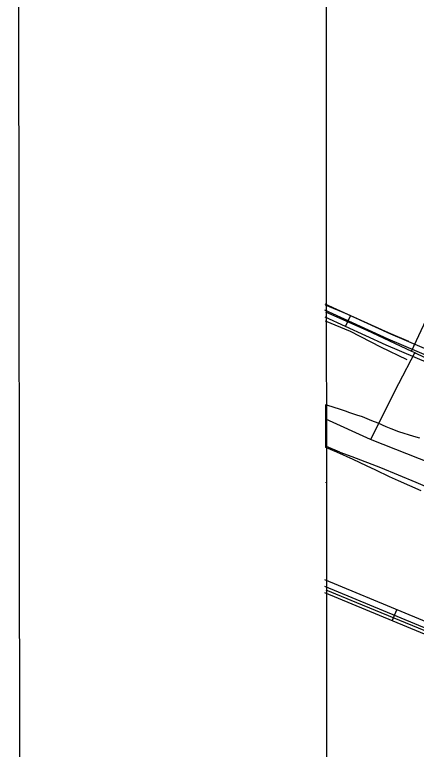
# Model space of a CAD drawing. Extents: x 3297735 to 3335592, y 670436 to 695807.
# Drawn here: x 3301069 to 3302084, y 682817 to 684677 of the extents above; entities that cross this region are included whole.
import ezdxf

# ---------------------------------------------------------------- set-up
doc = ezdxf.new("R2010")
doc.units = 0
for name, color, linetype in [('V-ANNO-SYMB', 7, 'Continuous'), ('V-DTCH-CNTR', 7, 'Continuous'), ('V-GRID-FRAM', 7, 'Continuous'), ('V-ROAD-CNTR', 7, 'Continuous'), ('V-SITE-VEGE', 7, 'Continuous'), ('V-TOPO-SHOR', 7, 'Continuous')]:
    doc.layers.add(name, color=color, linetype=linetype)

msp = doc.modelspace()

# ---------------------------------------------------------------- linework, layer by layer
at = {"layer": 'V-ANNO-SYMB'}
msp.add_lwpolyline([(3301092, 671647.5), (3334175.2, 671681.1), (3334151.9, 694597.7), (3301068.7, 694564), (3301092, 671647.5)], dxfattribs=at)
at = {"layer": 'V-DTCH-CNTR'}
for points in [[(3302072.2, 683825.1), (3302159.1, 684010.3), (3302327.7, 684385), (3302423.6, 684615.4)], [(3301854.9, 683924.9), (3301958.8, 683878.5), (3302072.2, 683825.1), (3302080.3, 683821.3), (3302083, 683820)], [(3302080.3, 683821.3), (3302039.1, 683742.3), (3301968.1, 683601.7)], [(3302083, 683820), (3302102.4, 683811), (3302122.6, 683801.7), (3302260.6, 683737.2), (3302403.4, 683673.7), (3302572.9, 683600.9), (3302780.9, 683508.8), (3302853.3, 683478.6), (3303006.9, 683410.7), (3303060.4, 683386.7), (3303089.5, 683373.6), (3303261.1, 683299.2), (3303391.7, 683250.3), (3303488.2, 683208.8), (3303511.3, 683198.5), (3303512.4, 683198.1)], [(3303233.7, 683095.2), (3303101.4, 683149.1), (3302907.9, 683233.8), (3302654.8, 683357), (3302247.5, 683533.4), (3302124.4, 683540), (3301968.1, 683601.7), (3301855.1, 683652.8)], [(3301855.3, 683220.7), (3301933.3, 683188.9), (3302136.3, 683105.7), (3302322.3, 683030), (3302520.6, 682946.3), (3302697.9, 682871.9), (3302846.8, 682808.7), (3303032.3, 682731), (3303086.7, 682709.9), (3303117.3, 682694.6)]]:
    msp.add_lwpolyline(points, dxfattribs=at)
at = {"layer": 'V-GRID-FRAM'}
msp.add_lwpolyline([(3301851.4, 693996.5), (3333375, 694028.6), (3333401.5, 675844.1), (3301862, 675812)], close=True, dxfattribs=at)
at = {"layer": 'V-ROAD-CNTR'}
for p, q in [((3301917.4, 683915.4), (3301905, 683888.1)), ((3302023, 683142.9), (3302034.5, 683170.6))]:
    msp.add_line(p, q, dxfattribs=at)
for points in [[(3301852.6, 683945), (3302019.1, 683868.9), (3302520.6, 683655.6), (3303048.6, 683423), (3303327.5, 683308.7), (3303499.5, 683236.4), (3303911.8, 683050.2), (3304005.3, 682997.3), (3304113.3, 682949), (3304492.5, 682792.3), (3305087.4, 682533.3), (3305567.4, 682319.1), (3305964.4, 682148.1), (3306095.8, 682095.2)], [(3306090.2, 682081.2), (3305958.6, 682134.3), (3305561.4, 682305.4), (3305081.4, 682519.6), (3304486.7, 682778.5), (3304107.4, 682935.2), (3303998.5, 682983.9), (3303905, 683036.8), (3303493.5, 683222.6), (3303321.8, 683294.8), (3303042.8, 683409.2), (3302514.6, 683641.8), (3302013, 683855.2), (3301852.6, 683928.5)], [(3301852.6, 683912), (3302006.9, 683841.4), (3302508.7, 683628), (3303036.9, 683395.4), (3303316, 683281), (3303487.5, 683208.8), (3303898.2, 683023.4), (3303991.7, 682970.5), (3304101.4, 682921.5), (3304480.8, 682764.7), (3305075.3, 682505.9), (3305555.3, 682291.7), (3305952.9, 682120.4), (3306084.6, 682067.3)], [(3305744.3, 681547.9), (3305602.6, 681613.4), (3305519.6, 681655.3), (3305270.6, 681749.9), (3304947.5, 681881.9), (3304354.8, 682143), (3304198.6, 682213.3), (3303687.1, 682454.1), (3303136.7, 682715.2), (3303018, 682766.8), (3302462, 682993.1), (3301853, 683246)], [(3305738, 681534.3), (3305596.1, 681599.9), (3305513.6, 681641.6), (3305265.1, 681736), (3304941.6, 681868.1), (3304348.7, 682129.3), (3304192.4, 682199.6), (3303680.7, 682440.5), (3303130.5, 682701.5), (3303012.2, 682753), (3302456.3, 682979.2), (3301853, 683229.8)], [(3303062.9, 682714.6), (3303006.4, 682739.2), (3302450.6, 682965.4), (3301853, 683213.5)]]:
    msp.add_lwpolyline(points, dxfattribs=at)
at = {"layer": 'V-SITE-VEGE'}
for p, q in [((3301855.1, 683581.5), (3301855.1, 683690.1)), ((3301855.1, 683690.1), (3301856.9, 683689.4)), ((3301856.9, 683689.4), (3301891.9, 683678.4)), ((3301891.9, 683678.4), (3301903.9, 683674.2)), ((3301903.9, 683674.2), (3301915, 683670)), ((3301915, 683670), (3301933.3, 683664.1)), ((3301933.3, 683664.1), (3301946.9, 683659.8)), ((3301946.9, 683659.8), (3301970.8, 683649.8)), ((3301970.8, 683649.8), (3301986.7, 683643.9)), ((3301986.7, 683643.9), (3302007.4, 683634.7)), ((3302007.4, 683634.7), (3302020.1, 683628.9)), ((3302020.1, 683628.9), (3302039.2, 683621.4)), ((3302039.2, 683621.4), (3302076.7, 683609.5)), ((3302076.7, 683609.5), (3302091.8, 683606)), ((3301857.4, 683580.4), (3301855.1, 683581.5)), ((3301882.8, 683569.6), (3301857.4, 683580.4)), ((3301924.2, 683551.2), (3301882.8, 683569.6)), ((3301958.4, 683534.6), (3301924.2, 683551.2)), ((3301982.2, 683523.8), (3301958.4, 683534.6)), ((3302016.4, 683507.2), (3301982.2, 683523.8)), ((3302039.4, 683497.1), (3302016.4, 683507.2)), ((3302096.7, 683471.3), (3302039.4, 683497.1))]:
    msp.add_line(p, q, dxfattribs=at)
at = {"layer": 'V-TOPO-SHOR'}
for points in [[(3302065.1, 683849.1), (3302013.6, 683871.6), (3301909.3, 683918.9), (3301854.9, 683941.6)], [(3302061.1, 683803.1), (3301994.5, 683835), (3301917.5, 683874.4), (3301854.9, 683900.7)], [(3301890.8, 683569), (3301857.2, 683583.8), (3301855.1, 683584.8)], [(3301890.8, 683569), (3301920.8, 683558.5), (3301993.4, 683530.9), (3302082.7, 683493.4), (3302190.9, 683447.4), (3302285.5, 683406.1), (3302379, 683368.6), (3302455.2, 683336.3), (3302550.7, 683296.6), (3302616.7, 683268.3), (3302713, 683227.4), (3302833.9, 683178.2), (3302946.2, 683129.6), (3303078.1, 683072), (3303180.6, 683033.1)], [(3301855.2, 683491.7), (3301855.7, 683492.9)]]:
    msp.add_lwpolyline(points, dxfattribs=at)

doc.saveas('drawing.dxf')
